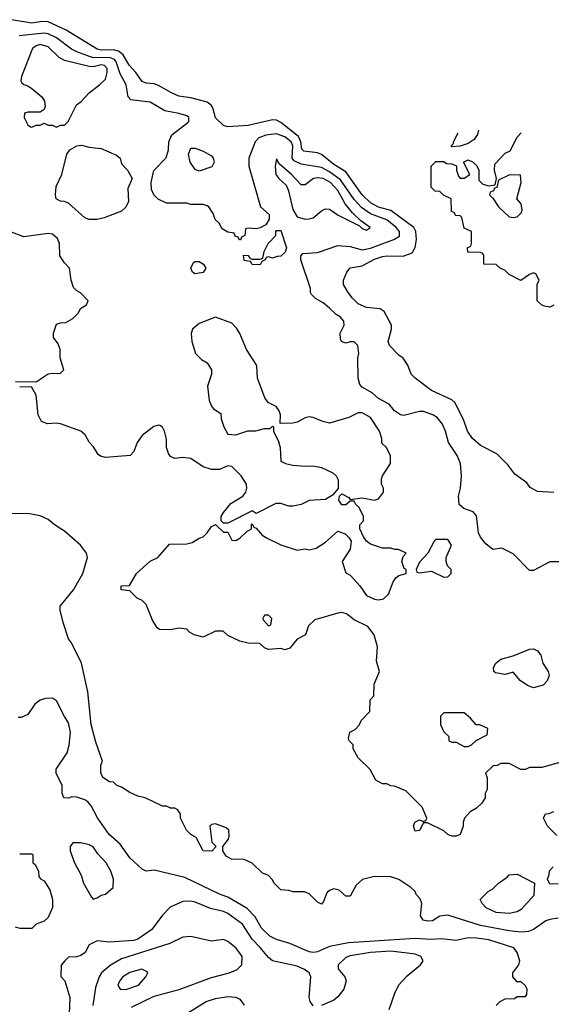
# Model space of a CAD drawing. Header units: inches. Extents: x 1793389 to 1900389, y 320802 to 470796.
# Tile 750 of 752: x 1876070 to 1878677, y 450656 to 455489. Entities that reach past the tile are written whole.
import ezdxf

# ---------------------------------------------------------------- set-up
doc = ezdxf.new("R2010")
doc.units = ezdxf.units.IN
doc.header["$MEASUREMENT"] = 0
doc.layers.add('B8475', color=7, linetype='Continuous')

msp = doc.modelspace()

# ---------------------------------------------------------------- linework, layer by layer
at = {"layer": 'B8475', "color": 2}
for points, elevation in [([(1878690, 453168.7), (1878610, 453174), (1878573.2, 453193.2), (1878556.5, 453216.5), (1878498, 453258), (1878464.7, 453304.7), (1878410, 453358), (1878330, 453399), (1878290, 453434), (1878266, 453470), (1878246.6, 453526.6), (1878204, 453610), (1878190, 453624), (1878090, 453669.3), (1878009, 453730), (1877989, 453750), (1877973.6, 453793.6), (1877950, 453828), (1877930, 453842), (1877884, 453890), (1877877.2, 453910), (1877892.7, 453970), (1877892.7, 453990), (1877857.6, 454057.6), (1877838, 454070), (1877770, 454077), (1877730, 454095.1), (1877701.7, 454121.7), (1877680.9, 454150), (1877657.2, 454190), (1877657.2, 454210), (1877674, 454250), (1877690, 454270.7), (1877750, 454280.4), (1877810, 454313.4), (1877850, 454326.7), (1877870.4, 454330.4), (1877950, 454328.2), (1877994.7, 454345.3), (1878009.7, 454370.3), (1878015.4, 454410), (1878013, 454450), (1878002.9, 454470), (1877890, 454552.6), (1877829.8, 454569.8), (1877789.6, 454590), (1877750, 454629.6), (1877670, 454742.4), (1877610, 454778.9), (1877550, 454827.8), (1877530, 454836.4), (1877463.3, 454843.3), (1877454, 454854), (1877448.6, 454890), (1877436.5, 454916.5), (1877350, 454985.1), (1877330, 454996.2), (1877310, 454997.6), (1877189.6, 454969.6), (1877090, 454963.7), (1877070, 454969.2), (1877030, 455008), (1877016.6, 455056.6), (1877009.2, 455070), (1876990, 455083.7), (1876910, 455105.6), (1876850, 455114.5), (1876814, 455130), (1876750, 455167), (1876730, 455174.5), (1876690, 455178.4), (1876670, 455186.6), (1876639.6, 455230), (1876606.6, 455266.6), (1876577.1, 455317.1), (1876555, 455335.1), (1876530, 455341), (1876470, 455340.4), (1876450, 455345.1), (1876297.6, 455437.6), (1876210, 455478.7), (1876179.5, 455480.5), (1876130, 455472.7), (1876030, 455489.3)], 246), ([(1878728.4, 452828.4), (1878670, 452828.7), (1878590, 452786), (1878570, 452786), (1878490, 452868), (1878434.6, 452894.6), (1878390, 452888.7), (1878356.6, 452916.6), (1878329.6, 452949.7), (1878319.5, 452970), (1878310, 453054), (1878293.1, 453073.1), (1878248.7, 453090), (1878225.2, 453110), (1878221.2, 453150), (1878232.3, 453190), (1878237, 453250), (1878231.6, 453310), (1878216.2, 453350), (1878173.4, 453413.4), (1878158, 453470), (1878143.6, 453503.6), (1878116.6, 453536.6), (1878095.3, 453550), (1878050, 453566), (1878030, 453566), (1877953.7, 453546.3), (1877938, 453550), (1877908.7, 453570), (1877882, 453602), (1877830, 453629.3), (1877798.3, 453658.3), (1877750, 453685.1), (1877738, 453698), (1877729.6, 453730), (1877729, 453830), (1877733.2, 453850), (1877728.7, 453890), (1877710, 453908.7), (1877690, 453908.7), (1877670, 453902), (1877648.9, 453908.9), (1877643.1, 453923.1), (1877642, 453950), (1877662, 453990), (1877659, 454010), (1877642, 454030), (1877622, 454042), (1877590, 454074), (1877558.6, 454098.6), (1877520.2, 454120.2), (1877500.2, 454140.2), (1877495.3, 454150), (1877495.3, 454170), (1877448.7, 454310), (1877448, 454330), (1877458, 454342), (1877530, 454346), (1877630, 454380.5), (1877690, 454376.3), (1877750, 454359.3), (1877790, 454367), (1877904, 454410), (1877933.4, 454426.6), (1877932, 454450), (1877915.6, 454470), (1877870, 454506.6), (1877790, 454536), (1877746.7, 454566.7), (1877710, 454606), (1877643.1, 454703.1), (1877590, 454743.1), (1877550, 454764.2), (1877450, 454780.5), (1877416, 454796), (1877406.9, 454810), (1877409.8, 454870), (1877401.7, 454890), (1877370, 454914.5), (1877330, 454928.3), (1877277.7, 454922.3), (1877242.8, 454910), (1877224, 454890), (1877194, 454810), (1877194, 454770), (1877251, 454571), (1877292.7, 454532.7), (1877294, 454510), (1877276.9, 454483.1), (1877250, 454468), (1877230, 454462), (1877190, 454466), (1877178, 454462), (1877174, 454430), (1877158, 454422), (1877152.7, 454407.3), (1877146, 454410), (1877142, 454422), (1877127.3, 454427.3), (1877122, 454442), (1877090, 454446), (1877063.1, 454463.1), (1877048, 454490), (1877029.1, 454509.1), (1877018, 454538), (1876998, 454570), (1876990, 454575.3), (1876970, 454582), (1876910, 454582), (1876890, 454588.7), (1876790, 454588.7), (1876748.7, 454608.7), (1876728, 454630), (1876716.4, 454656.4), (1876715.3, 454690), (1876728.4, 454748.4), (1876788.9, 454811.1), (1876799, 454850), (1876801.2, 454890), (1876816.5, 454923.5), (1876894.8, 454985.2), (1876899, 454990), (1876899, 455010), (1876890, 455017.2), (1876850, 455029.3), (1876781.3, 455041.3), (1876710, 455084.5), (1876615.5, 455095.5), (1876601.2, 455110), (1876591.5, 455170), (1876563.3, 455223.3), (1876542.4, 455282.4), (1876534.1, 455294.1), (1876510, 455303.7), (1876430, 455301.8), (1876350.9, 455330.9), (1876324.2, 455344.2), (1876250, 455399.7), (1876210, 455419.7), (1876190, 455423.1), (1876067.3, 455410)], 250), ([(1878690, 454088), (1878670, 454078), (1878643.1, 454083.1), (1878628.9, 454088.9), (1878608, 454110), (1878608, 454190), (1878618, 454210), (1878602, 454242), (1878590, 454246), (1878570, 454238), (1878528.4, 454208.4), (1878470, 454238), (1878450, 454258), (1878426, 454270), (1878407.3, 454287.3), (1878346, 454290), (1878346, 454330), (1878342, 454342), (1878330, 454346), (1878267.3, 454347.3), (1878266, 454370), (1878282, 454378), (1878286, 454390), (1878286, 454450), (1878250, 454466), (1878238, 454518), (1878230, 454526), (1878207.3, 454527.3), (1878202, 454542), (1878188, 454548), (1878186, 454610), (1878148.4, 454628.4), (1878130, 454646), (1878107.3, 454647.3), (1878087.3, 454667.3), (1878088, 454770), (1878110, 454794), (1878150, 454794), (1878163.6, 454783.6), (1878190, 454782), (1878212.7, 454772.7), (1878212, 454750), (1878222, 454722), (1878230, 454712), (1878250, 454712), (1878278, 454730), (1878246, 454790), (1878270, 454802), (1878294, 454790), (1878311.6, 454771.6), (1878322, 454750), (1878322, 454702), (1878331.6, 454691.6), (1878342, 454682), (1878370, 454674), (1878402, 454678), (1878408, 454710), (1878398, 454750), (1878400.4, 454779.6), (1878450, 454834), (1878474.6, 454845.4), (1878510, 454912), (1878529.8, 454933.8)], 242), ([(1878190, 454866), (1878186, 454870), (1878198, 454882), (1878198, 454890), (1878220.9, 454934.3)], 242), ([(1878319.7, 454947.5), (1878314.4, 454925.6), (1878298.8, 454901.2), (1878270, 454882), (1878230, 454868), (1878190, 454866)], 242), ([(1876050, 453714), (1876150, 453712), (1876209.5, 453750.5), (1876230, 453754.8), (1876268, 453752), (1876286, 453770), (1876269.1, 453829.1), (1876268.7, 453870), (1876258, 453898), (1876235.3, 453930), (1876235.3, 453950), (1876250, 453994), (1876270, 454002), (1876296.4, 454003.6), (1876330, 454022), (1876358, 454050), (1876368.9, 454071.1), (1876398, 454090), (1876406, 454110), (1876368.4, 454148.4), (1876350, 454158), (1876334.6, 454174.6), (1876322, 454210), (1876314, 454270), (1876290, 454295.3), (1876266.6, 454330), (1876265.2, 454390), (1876254.8, 454414.8), (1876230, 454437.2), (1876210, 454439.3), (1876090, 454423.7), (1876030, 454446)], 254), ([(1878730, 451846), (1878630, 451818), (1878570, 451818), (1878550, 451808), (1878528.4, 451808.4), (1878470, 451838), (1878430, 451838), (1878411.6, 451828.4), (1878392.7, 451827.3), (1878354, 451790), (1878362, 451770), (1878362, 451710), (1878352, 451690), (1878352, 451670), (1878336.9, 451643.1), (1878310, 451618), (1878279.6, 451600.4), (1878251.1, 451568.9), (1878244.7, 451550), (1878244.7, 451530), (1878230.7, 451489.3), (1878210, 451482), (1878190, 451482), (1878170, 451488.7), (1878150, 451508), (1878070, 451546), (1878050, 451546), (1878031.1, 451508.9), (1878010, 451506), (1878002, 451530), (1878008, 451550), (1878030, 451562), (1878050, 451554), (1878062, 451558), (1878066, 451570), (1878043.1, 451623.1), (1877963.1, 451703.1), (1877907.3, 451727.3), (1877890, 451728), (1877870, 451738), (1877850, 451738), (1877816.4, 451756.4), (1877788.4, 451808.4), (1877730, 451866), (1877706, 451910), (1877706, 451930), (1877686, 451950), (1877682, 451962), (1877688.9, 451991.1), (1877714.6, 452005.4), (1877734.6, 452025.4), (1877746, 452050), (1877787.3, 452092.7), (1877788, 452150), (1877806, 452170), (1877808, 452228), (1877835.3, 452290), (1877820.2, 452340.2), (1877825.2, 452410), (1877809, 452470), (1877778, 452510), (1877710, 452544), (1877672.1, 452572.1), (1877650, 452579.3), (1877630, 452576), (1877516.9, 452543.1), (1877486.4, 452513.6), (1877471.1, 452468.9), (1877430, 452448), (1877395.3, 452404.7), (1877370, 452395.3), (1877350, 452402), (1877290, 452398), (1877270, 452406), (1877247.3, 452427.3), (1877190, 452428), (1877150, 452438), (1877090, 452466), (1877067.3, 452487.3), (1877030, 452488), (1876970, 452458), (1876926, 452470), (1876903.1, 452483.1), (1876890, 452498), (1876850, 452502), (1876810, 452494), (1876755.3, 452495.3), (1876744.7, 452504.7), (1876722, 452542), (1876690, 452618), (1876670, 452638), (1876646, 452650), (1876610, 452686), (1876568, 452690), (1876568, 452710), (1876608, 452712), (1876642, 452770), (1876709.4, 452830.6), (1876748, 452850), (1876805.2, 452914.8), (1876890, 452916), (1876916.5, 452923.5), (1876950, 452944.7), (1876970, 452951.3), (1876989.3, 452970.7), (1877010, 453002), (1877030, 453012), (1877070, 452974), (1877090, 452974), (1877110, 452934), (1877130, 452932), (1877150, 452944.7), (1877183.1, 452976.9), (1877206, 452990), (1877206, 453010), (1877210, 453014), (1877218, 452998), (1877230, 452994), (1877259.6, 452959.6), (1877283.6, 452943.6), (1877350.9, 452910.9), (1877430, 452886), (1877470, 452891), (1877490, 452886.8), (1877524.7, 452895.3), (1877570, 452924.7), (1877630, 452978), (1877665.4, 452965.4), (1877686.4, 452946.4), (1877696, 452930), (1877691, 452890), (1877652, 452830), (1877670, 452774), (1877690, 452762), (1877710, 452742), (1877738, 452710), (1877770, 452662), (1877810, 452644.7), (1877830, 452642), (1877853.6, 452646.4), (1877878, 452670), (1877902, 452730), (1877915.3, 452750), (1877930, 452761), (1877966, 452770), (1877966, 452790), (1877955.3, 452795.3), (1877944, 452830), (1877950, 452854), (1877966, 452870), (1877928.4, 452888.4), (1877910, 452888.7), (1877890, 452895.3), (1877850, 452895.3), (1877790, 452915.3), (1877770, 452928.7), (1877755.3, 452950), (1877738, 452990), (1877738, 453010), (1877755.3, 453030), (1877755.3, 453050), (1877734, 453094), (1877718, 453110), (1877710, 453126), (1877690, 453126), (1877670, 453108), (1877650, 453108), (1877635.3, 453130), (1877638, 453150), (1877650, 453162), (1877683.6, 453143.6), (1877690, 453134), (1877750, 453142), (1877810, 453131.3), (1877830, 453138), (1877854, 453170), (1877854, 453190), (1877844, 453210), (1877844.7, 453235.3), (1877849.1, 453250.9), (1877888, 453310), (1877888.4, 453348.4), (1877868.4, 453388.4), (1877846, 453410), (1877846, 453434), (1877835.3, 453470), (1877790, 453536), (1877750, 453559), (1877730, 453559), (1877683.5, 453536.5), (1877590, 453509.4), (1877556.6, 453516.6), (1877510, 453537.2), (1877490, 453539), (1877470, 453535.3), (1877430, 453513.2), (1877408.7, 453508.7), (1877347.3, 453507.3), (1877348.7, 453550), (1877342, 453570), (1877328, 453590), (1877288.7, 453610), (1877272.5, 453632.5), (1877236, 453730), (1877232.5, 453792.5), (1877182.7, 453870), (1877150, 453948.7), (1877134.2, 453974.2), (1877110, 453999), (1877030, 454028.7), (1876950, 453998), (1876918, 453970), (1876911.1, 453948.9), (1876914.8, 453910), (1876931.3, 453850), (1876961.4, 453821.4), (1876990, 453804.7), (1877010.7, 453770), (1877010.6, 453750), (1876990.7, 453690), (1876999.8, 453619.8), (1877010, 453592), (1877019.8, 453579.8), (1877056, 453556), (1877058, 453530), (1877071, 453491), (1877090, 453454), (1877130, 453451.3), (1877188.9, 453471.1), (1877228.4, 453471.6), (1877270, 453482), (1877298, 453482), (1877310, 453494), (1877314, 453490), (1877314, 453470), (1877338.8, 453418.8), (1877346.8, 453390), (1877350, 453322), (1877374, 453310), (1877410, 453302.8), (1877470, 453297.3), (1877510, 453298.8), (1877550, 453291.3), (1877605.4, 453265.4), (1877622, 453250), (1877632, 453230), (1877632, 453188), (1877604.7, 453155.3), (1877570, 453133.2), (1877490, 453129), (1877450, 453108.7), (1877410, 453102), (1877390, 453102), (1877350, 453114), (1877325.4, 453114.6), (1877230, 453066), (1877210, 453078), (1877090, 453018), (1877070, 453018), (1877058, 453030), (1877058, 453050), (1877068.7, 453070), (1877106, 453114), (1877164, 453150), (1877179, 453170), (1877184, 453190), (1877182, 453210), (1877155.3, 453250), (1877110, 453295.3), (1877090, 453299), (1877050, 453282), (1877010, 453281.2), (1876970, 453295.1), (1876910, 453336), (1876870, 453340.9), (1876830, 453336), (1876810, 453345.2), (1876799.5, 453359.5), (1876789.5, 453389.5), (1876789.3, 453430), (1876779.3, 453470), (1876770, 453488.7), (1876756.5, 453496.5), (1876750, 453499), (1876727.1, 453492.9), (1876670, 453448.7), (1876645.8, 453414.2), (1876630, 453369), (1876611, 453350), (1876490, 453340.9), (1876466.6, 453346.6), (1876455.1, 453355.1), (1876431.9, 453391.9), (1876410, 453415.3), (1876391.8, 453451.8), (1876370, 453469.3), (1876270, 453505.2), (1876250, 453509.2), (1876205.6, 453505.6), (1876177.2, 453517.2), (1876161.2, 453550), (1876150, 453646), (1876127.3, 453687.3), (1876070, 453686)], 254), ([(1878710, 451079.3), (1878670, 451072.7), (1878650, 451066), (1878590, 451022.7), (1878566, 451014), (1878530.4, 451009.6), (1878470, 451016.3), (1878330, 451042.6), (1878170, 451093.2), (1878130.9, 451089.1), (1878094.4, 451065.6), (1878070, 451064), (1878049.3, 451069.3), (1878035.3, 451090), (1878042, 451150), (1878033.6, 451173.6), (1878014.6, 451194.6), (1878009, 451209), (1877988, 451230), (1877930, 451268.7), (1877890, 451281.2), (1877810, 451284), (1877751.1, 451268.9), (1877719.6, 451240.4), (1877690, 451186), (1877670, 451186), (1877636.4, 451216.4), (1877610, 451222), (1877590, 451215.3), (1877576.9, 451203.1), (1877559.6, 451160.4), (1877550, 451148), (1877530, 451158), (1877490, 451198), (1877467.3, 451207.3), (1877411.6, 451208.4), (1877390, 451215.3), (1877350, 451218), (1877318, 451250), (1877308.9, 451268.9), (1877290, 451288), (1877260.2, 451300.2), (1877210, 451348), (1877170, 451366), (1877108.4, 451368.4), (1877083.1, 451383.1), (1877066, 451410), (1877066, 451430), (1877093.6, 451466.4), (1877098, 451482), (1877095.3, 451510), (1877082.7, 451522.7), (1877030, 451542), (1877010, 451538), (1877002, 451530), (1877012, 451452), (1877034, 451430), (1877011.6, 451408.4), (1876970, 451408.7), (1876934.6, 451474.6), (1876909.1, 451489.1), (1876888, 451510), (1876858, 451570), (1876858, 451590), (1876846, 451610), (1876830, 451618), (1876810, 451618), (1876790, 451628), (1876770, 451628), (1876686, 451670), (1876650, 451678), (1876610, 451695.3), (1876570, 451722), (1876546, 451730), (1876530, 451746), (1876510, 451748), (1876478, 451770), (1876468.4, 451791.6), (1876468, 451830), (1876475.3, 451850), (1876443.2, 451943.2), (1876420.9, 452030), (1876403.7, 452190), (1876373.2, 452330), (1876324, 452430), (1876309.2, 452450), (1876282.7, 452530), (1876268.9, 452591.1), (1876269.1, 452610.9), (1876334, 452690), (1876379, 452770), (1876402, 452850), (1876398, 452870), (1876368.7, 452910), (1876290, 452979.3), (1876246, 453006), (1876210, 453036), (1876170, 453053.2), (1876110, 453065.2), (1875930, 453063.7)], 258), ([(1878406, 450650), (1878426, 450670), (1878450, 450682), (1878496.4, 450683.6), (1878510, 450694), (1878550, 450694), (1878556.4, 450703.6), (1878558, 450730), (1878550, 450746), (1878530, 450766), (1878510, 450766), (1878488, 450790), (1878488.7, 450810), (1878518, 450850), (1878522, 450870), (1878509.3, 450910), (1878493, 450933), (1878370, 450971.6), (1878310, 450980.7), (1878270, 450982), (1878210, 450969.3), (1878136.9, 450976.9), (1878085.3, 450974.7), (1878010, 450978.9), (1877682, 450958), (1877590, 450939.5), (1877530, 450912.7), (1877510, 450909.5), (1877490, 450912.7), (1877395.1, 450955.1), (1877330, 450974.5), (1877297.2, 450990), (1877255.1, 451030), (1877225.1, 451085.1), (1877185.4, 451125.4), (1877090, 451182), (1877050, 451196.2), (1876879.1, 451279.1), (1876730, 451314), (1876690, 451308.7), (1876670, 451319), (1876610, 451375.3), (1876562, 451442), (1876509.3, 451490), (1876451.9, 451571.9), (1876421.2, 451630), (1876404, 451650), (1876390, 451659.3), (1876350, 451673.2), (1876325.4, 451674.6), (1876310, 451668), (1876286, 451670), (1876278, 451690), (1876279, 451730), (1876248, 451790), (1876248, 451810), (1876302, 451890), (1876312.5, 451927.5), (1876319.3, 451990), (1876310, 452038), (1876289.1, 452069.1), (1876250, 452146), (1876230, 452158), (1876196.4, 452156.4), (1876170, 452148.7), (1876144.7, 452130), (1876110, 452078), (1876076.9, 452063.1), (1876063.1, 452063.1)], 262), ([(1878704.7, 451484.7), (1878658, 451530), (1878638, 451570), (1878648.4, 451591.6), (1878667.3, 451592.7), (1878690, 451602)], 254), ([(1876070, 451394), (1876130, 451394), (1876134, 451390), (1876134, 451350), (1876143.6, 451343.6), (1876162, 451310), (1876163.6, 451283.6), (1876171.6, 451271.6), (1876190, 451262), (1876218, 451218), (1876231.3, 451170), (1876231.1, 451131.1), (1876210, 451082), (1876190, 451064), (1876151.1, 451048.9), (1876130, 451028), (1876071.6, 451028.4), (1876050, 451035.3)], 262), ([(1878710, 451248), (1878670, 451246), (1878658, 451270), (1878667.3, 451292.7), (1878668.4, 451311.6), (1878686, 451330)], 254), ([(1877510, 450649), (1877494, 450670), (1877489.2, 450690), (1877497.2, 450790), (1877489, 450810), (1877467.2, 450827.2), (1877430, 450843.7), (1877309, 450870), (1877290, 450885.2), (1877250, 450935.1), (1877210, 450975.1), (1877162.7, 451050), (1877090, 451102), (1877070, 451111.6), (1877005.8, 451125.8), (1876930, 451158), (1876910, 451162.7), (1876870, 451161.2), (1876807.5, 451132.5), (1876770, 451094), (1876717.6, 451022.4), (1876650, 450976.2), (1876629.6, 450969.6), (1876510, 450961.2), (1876450, 450968), (1876410, 450948), (1876391, 450910), (1876370, 450895.3), (1876348.9, 450888.9), (1876310, 450888), (1876292, 450870), (1876272.7, 450847.3), (1876271.6, 450791.6), (1876290.7, 450770.7), (1876316, 450690), (1876310.5, 450569.5)], 266), ([(1876618.6, 450641.4), (1876730, 450695.5), (1876852.1, 450727.9), (1877010, 450788), (1877091.9, 450808.1), (1877135.5, 450824.5), (1877159, 450850), (1877161.2, 450890), (1877131.7, 450931.7), (1877090, 450964), (1877070, 450973.2), (1877010, 450966.6), (1876910, 450989.2), (1876870, 450986), (1876805.8, 450954.2), (1876570, 450878.7), (1876513.3, 450846.7), (1876470.4, 450809.6), (1876459.1, 450790), (1876442.4, 450737.6), (1876428, 450650)], 270), ([(1877882.7, 450630), (1877909.6, 450710.4), (1877930, 450751), (1877970, 450796), (1878035.3, 450850), (1878048.7, 450870), (1878038, 450890), (1878010, 450902.7), (1877890, 450916.9), (1877790, 450909.6), (1877690, 450893.6), (1877670, 450886), (1877631, 450850), (1877631.3, 450830), (1877664.7, 450790), (1877670.9, 450770.9), (1877658.8, 450730), (1877630, 450693.2), (1877610, 450676), (1877550, 450649.2)], 266), ([(1876889, 450610), (1876984, 450670), (1877030, 450684), (1877090, 450694.8), (1877130, 450690.8), (1877150, 450681), (1877170, 450652)], 266)]:
    msp.add_lwpolyline(points, dxfattribs=dict(at, elevation=elevation))
for points, elevation in [([(1876170, 455367.8), (1876150, 455361.6), (1876132, 455348), (1876079.1, 455210), (1876076, 455190), (1876079.6, 455179.6), (1876090, 455171.3), (1876110, 455164.7), (1876130, 455151), (1876178, 455110), (1876191, 455090), (1876195.3, 455064.7), (1876190, 455048), (1876170, 455035.3), (1876110, 455035.3), (1876094, 455030), (1876092, 455010), (1876110, 454974), (1876123.6, 454963.6), (1876130, 454962), (1876150, 454972), (1876170, 454972), (1876190, 454982), (1876210, 454972), (1876230, 454972), (1876250, 454962), (1876270, 454972), (1876290, 454972), (1876308, 454990), (1876349.3, 455070.7), (1876372.1, 455087.9), (1876410, 455131), (1876462, 455170), (1876490, 455198), (1876499.5, 455230), (1876499.6, 455250), (1876485.1, 455265.1), (1876470, 455267.3), (1876430, 455258.3), (1876410, 455259.7), (1876290, 455289.7), (1876264.1, 455304.1), (1876210, 455355.6)], 254), ([(1876410, 454509), (1876390, 454516), (1876310, 454589), (1876290, 454597.2), (1876270, 454599), (1876249.2, 454610), (1876246, 454630), (1876249.2, 454670), (1876277.2, 454730), (1876301.2, 454830), (1876315.3, 454850), (1876350, 454870.4), (1876372.8, 454872.8), (1876410, 454862.8), (1876470, 454857.3), (1876544, 454824), (1876562, 454810), (1876570, 454782), (1876598, 454750), (1876622, 454710), (1876599.6, 454660.4), (1876603.6, 454596.4), (1876591.1, 454568.9), (1876570, 454548.7), (1876483.5, 454516.5), (1876450, 454509.2)], 250), ([(1876950, 454746), (1876930, 454754), (1876906, 454790), (1876897.2, 454830), (1876910, 454858), (1876930, 454858.8), (1876970, 454844), (1877010, 454820.7), (1877019.1, 454810), (1877024, 454790), (1877012.4, 454767.6)], 246), ([(1877330, 454806), (1877322.8, 454770), (1877326.8, 454730), (1877341, 454710), (1877376.7, 454676.7), (1877388.7, 454648.7), (1877410, 454558), (1877430, 454521), (1877470, 454510.8), (1877490, 454511), (1877510, 454516), (1877549.4, 454550.6), (1877570, 454561), (1877590, 454558.8), (1877631, 454530), (1877737.1, 454477.1), (1877750, 454464.9), (1877770, 454456), (1877788.7, 454470), (1877742.4, 454502.4), (1877701.3, 454541.3), (1877666.1, 454586.1), (1877630, 454651.6), (1877593.6, 454690), (1877559, 454710), (1877530, 454713.6), (1877510.6, 454709.4), (1877470, 454679), (1877450, 454679), (1877402.7, 454730), (1877342, 454782)], 254), ([(1878471.6, 454728.4), (1878418, 454702), (1878410, 454666), (1878398, 454662), (1878394, 454650), (1878378, 454642), (1878374, 454630), (1878390, 454614), (1878418, 454570), (1878470, 454522), (1878490, 454518), (1878510, 454522), (1878530, 454542), (1878534.6, 454554.6), (1878530, 454586), (1878508, 454610), (1878528.7, 454690), (1878526, 454726)], 242), ([(1877310, 454318), (1877290, 454326), (1877278, 454322), (1877274, 454310), (1877258, 454302), (1877250, 454286), (1877210, 454288), (1877202, 454302), (1877170, 454308), (1877167.3, 454332.7), (1877190, 454332), (1877198, 454318), (1877210, 454314), (1877250, 454314), (1877262, 454318), (1877268.4, 454351.6), (1877288, 454390), (1877326, 454430), (1877326, 454450), (1877330, 454454), (1877350, 454454), (1877378, 454370), (1877371.6, 454348.4), (1877350, 454328), (1877332.7, 454327.3)], 250), ([(1876930, 454242), (1876918, 454250), (1876908.7, 454270), (1876923.1, 454296.9), (1876930, 454302), (1876950, 454302), (1876972, 454290), (1876982, 454270), (1876970, 454248)], 250), ([(1878170, 452938), (1878110, 452938), (1878102, 452930), (1878072, 452870), (1878030, 452826), (1878014, 452790), (1878018, 452778), (1878030, 452774), (1878090, 452782), (1878150, 452752), (1878170, 452754), (1878186, 452770), (1878186, 452790), (1878168.4, 452808.4), (1878162, 452830), (1878162, 452850), (1878188, 452910)], 254), ([(1877290, 452566), (1877270, 452566), (1877262, 452550), (1877263.6, 452543.6), (1877290, 452514), (1877302, 452518), (1877306, 452550)], 254), ([(1878590, 452209.2), (1878560.2, 452220.2), (1878524.7, 452244.7), (1878490, 452286), (1878450, 452275.3), (1878402.7, 452282.7), (1878395.3, 452290), (1878393.2, 452310), (1878404.5, 452330), (1878430, 452350.6), (1878490, 452366), (1878570, 452398.8), (1878590, 452401), (1878610, 452391), (1878626, 452370), (1878636, 452330), (1878661, 452290), (1878666, 452270), (1878656.8, 452243.2), (1878636.8, 452223.2)], 250), ([(1878250, 452086), (1878150, 452086), (1878134, 452070), (1878134, 452030), (1878150, 451994), (1878174, 451970), (1878174, 451950), (1878190, 451942), (1878210, 451942), (1878250, 451922), (1878270, 451922), (1878286, 451930), (1878308.4, 451951.6), (1878362, 451978), (1878366, 452010), (1878327.3, 452027.3), (1878308.4, 452028.4), (1878280.4, 452060.4)], 254), ([(1876370, 451448), (1876330, 451448), (1876318, 451430), (1876318, 451410), (1876338, 451350), (1876371, 451290), (1876382.8, 451250), (1876422, 451182), (1876430, 451172), (1876450, 451178), (1876469.2, 451190.8), (1876490, 451196), (1876529, 451230), (1876529.2, 451270), (1876517.2, 451310), (1876493.2, 451350), (1876453.8, 451393.8), (1876430, 451429), (1876410, 451439)], 266), ([(1878470, 451101.2), (1878406.8, 451106.8), (1878358, 451130), (1878338, 451150), (1878328, 451170), (1878368, 451210), (1878390, 451222), (1878418, 451250), (1878460.4, 451279.6), (1878470, 451292), (1878510, 451294), (1878594, 451250), (1878592, 451190), (1878530, 451122), (1878510, 451109.2)], 254), ([(1876668.4, 450828.4), (1876610, 450812.3), (1876576, 450790), (1876558.8, 450770), (1876551, 450750), (1876562, 450730), (1876590, 450728), (1876653.2, 450750), (1876688.7, 450790), (1876698, 450810), (1876694.6, 450814.6)], 274)]:
    msp.add_lwpolyline(points, close=True, dxfattribs=dict(at, elevation=elevation))

doc.saveas('drawing.dxf')
